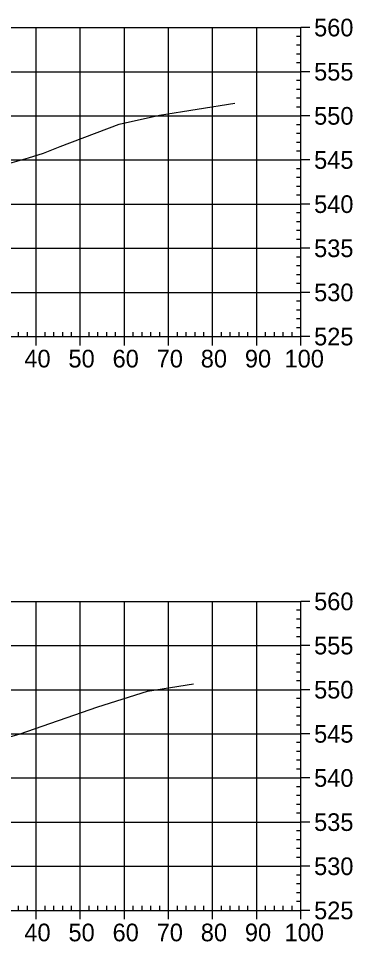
# Model space of a CAD drawing. Extents: x 704834 to 709892, y 372981 to 377533.
# Drawn here: x 708165.9 to 708241.6, y 376153.8 to 376362.9 of the extents above; entities that cross this region are included whole.
import ezdxf

# ---------------------------------------------------------------- set-up
doc = ezdxf.new("R2010")
doc.units = 0
doc.layers.add('57', color=7, linetype='Continuous')
doc.layers.add('Existing', color=7, linetype='Continuous')

msp = doc.modelspace()

# ---------------------------------------------------------------- linework, layer by layer
at = {"layer": '57'}
for p, q in [((708029.91, 376360.82), (708229.91, 376360.82)), ((708169.91, 376290.82), (708169.91, 376360.82)), ((708179.91, 376290.82), (708179.91, 376360.82)), ((708189.91, 376290.82), (708189.91, 376360.82)), ((708199.91, 376290.82), (708199.91, 376360.82)), ((708209.91, 376290.82), (708209.91, 376360.82)), ((708219.91, 376290.82), (708219.91, 376360.82)), ((708229.91, 376290.82), (708229.91, 376360.82)), ((708229.91, 376290.82), (708229.91, 376360.82)), ((708231.91, 376360.82), (708229.91, 376360.82)), ((708229.91, 376358.82), (708228.91, 376358.82)), ((708229.91, 376356.82), (708228.91, 376356.82)), ((708229.91, 376354.82), (708228.91, 376354.82)), ((708229.91, 376352.82), (708228.91, 376352.82)), ((708029.91, 376350.82), (708229.91, 376350.82)), ((708231.91, 376350.82), (708229.91, 376350.82)), ((708229.91, 376348.82), (708228.91, 376348.82)), ((708229.91, 376346.82), (708228.91, 376346.82)), ((708229.91, 376344.82), (708228.91, 376344.82)), ((708229.91, 376342.82), (708228.91, 376342.82)), ((708029.91, 376340.82), (708229.91, 376340.82)), ((708231.91, 376340.82), (708229.91, 376340.82)), ((708229.91, 376338.82), (708228.91, 376338.82)), ((708229.91, 376336.82), (708228.91, 376336.82)), ((708229.91, 376334.82), (708228.91, 376334.82)), ((708229.91, 376332.82), (708228.91, 376332.82)), ((708029.91, 376330.82), (708229.91, 376330.82)), ((708231.91, 376330.82), (708229.91, 376330.82)), ((708229.91, 376328.82), (708228.91, 376328.82)), ((708229.91, 376326.82), (708228.91, 376326.82)), ((708229.91, 376324.82), (708228.91, 376324.82)), ((708229.91, 376322.82), (708228.91, 376322.82)), ((708029.91, 376320.82), (708229.91, 376320.82)), ((708231.91, 376320.82), (708229.91, 376320.82)), ((708229.91, 376318.82), (708228.91, 376318.82)), ((708229.91, 376316.82), (708228.91, 376316.82)), ((708229.91, 376314.82), (708228.91, 376314.82)), ((708229.91, 376312.82), (708228.91, 376312.82)), ((708029.91, 376310.82), (708229.91, 376310.82)), ((708231.91, 376310.82), (708229.91, 376310.82)), ((708229.91, 376308.82), (708228.91, 376308.82)), ((708229.91, 376306.82), (708228.91, 376306.82)), ((708229.91, 376304.82), (708228.91, 376304.82)), ((708029.91, 376300.82), (708229.91, 376300.82)), ((708229.91, 376302.82), (708228.91, 376302.82)), ((708231.91, 376300.82), (708229.91, 376300.82)), ((708229.91, 376298.82), (708228.91, 376298.82)), ((708229.91, 376296.82), (708228.91, 376296.82)), ((708229.91, 376294.82), (708228.91, 376294.82)), ((708229.91, 376292.82), (708228.91, 376292.82)), ((708029.91, 376290.82), (708229.91, 376290.82)), ((708029.91, 376290.82), (708229.91, 376290.82)), ((708165.91, 376290.82), (708165.91, 376291.82)), ((708167.91, 376290.82), (708167.91, 376291.82)), ((708169.91, 376288.82), (708169.91, 376290.82)), ((708171.91, 376290.82), (708171.91, 376291.82)), ((708173.91, 376290.82), (708173.91, 376291.82)), ((708175.91, 376290.82), (708175.91, 376291.82)), ((708177.91, 376290.82), (708177.91, 376291.82)), ((708179.91, 376288.82), (708179.91, 376290.82)), ((708181.91, 376290.82), (708181.91, 376291.82)), ((708183.91, 376290.82), (708183.91, 376291.82)), ((708185.91, 376290.82), (708185.91, 376291.82)), ((708187.91, 376290.82), (708187.91, 376291.82)), ((708189.91, 376288.82), (708189.91, 376290.82)), ((708191.91, 376290.82), (708191.91, 376291.82)), ((708193.91, 376290.82), (708193.91, 376291.82)), ((708195.91, 376290.82), (708195.91, 376291.82)), ((708197.91, 376290.82), (708197.91, 376291.82)), ((708199.91, 376288.82), (708199.91, 376290.82)), ((708201.91, 376290.82), (708201.91, 376291.82)), ((708203.91, 376290.82), (708203.91, 376291.82)), ((708205.91, 376290.82), (708205.91, 376291.82)), ((708207.91, 376290.82), (708207.91, 376291.82)), ((708209.91, 376288.82), (708209.91, 376290.82)), ((708211.91, 376290.82), (708211.91, 376291.82)), ((708213.91, 376290.82), (708213.91, 376291.82)), ((708215.91, 376290.82), (708215.91, 376291.82)), ((708217.91, 376290.82), (708217.91, 376291.82)), ((708219.91, 376288.82), (708219.91, 376290.82)), ((708221.91, 376290.82), (708221.91, 376291.82)), ((708223.91, 376290.82), (708223.91, 376291.82)), ((708225.91, 376290.82), (708225.91, 376291.82)), ((708227.91, 376290.82), (708227.91, 376291.82)), ((708229.91, 376288.82), (708229.91, 376290.82)), ((708231.91, 376290.82), (708229.91, 376290.82)), ((708029.91, 376230.82), (708229.91, 376230.82)), ((708169.91, 376160.82), (708169.91, 376230.82)), ((708179.91, 376160.82), (708179.91, 376230.82)), ((708189.91, 376160.82), (708189.91, 376230.82)), ((708199.91, 376160.82), (708199.91, 376230.82)), ((708209.91, 376160.82), (708209.91, 376230.82)), ((708219.91, 376160.82), (708219.91, 376230.82)), ((708229.91, 376160.82), (708229.91, 376230.82)), ((708229.91, 376160.82), (708229.91, 376230.82)), ((708231.91, 376230.82), (708229.91, 376230.82)), ((708229.91, 376228.82), (708228.91, 376228.82)), ((708229.91, 376226.82), (708228.91, 376226.82)), ((708229.91, 376224.82), (708228.91, 376224.82)), ((708229.91, 376222.82), (708228.91, 376222.82)), ((708029.91, 376220.82), (708229.91, 376220.82)), ((708231.91, 376220.82), (708229.91, 376220.82)), ((708229.91, 376218.82), (708228.91, 376218.82)), ((708229.91, 376216.82), (708228.91, 376216.82)), ((708229.91, 376214.82), (708228.91, 376214.82)), ((708229.91, 376212.82), (708228.91, 376212.82)), ((708029.91, 376210.82), (708229.91, 376210.82)), ((708229.91, 376208.82), (708228.91, 376208.82)), ((708231.91, 376210.82), (708229.91, 376210.82)), ((708229.91, 376206.82), (708228.91, 376206.82)), ((708229.91, 376204.82), (708228.91, 376204.82)), ((708229.91, 376202.82), (708228.91, 376202.82)), ((708029.91, 376200.82), (708229.91, 376200.82)), ((708231.91, 376200.82), (708229.91, 376200.82)), ((708229.91, 376198.82), (708228.91, 376198.82)), ((708229.91, 376196.82), (708228.91, 376196.82)), ((708229.91, 376194.82), (708228.91, 376194.82)), ((708229.91, 376192.82), (708228.91, 376192.82)), ((708029.91, 376190.82), (708229.91, 376190.82)), ((708231.91, 376190.82), (708229.91, 376190.82)), ((708229.91, 376188.82), (708228.91, 376188.82)), ((708229.91, 376186.82), (708228.91, 376186.82)), ((708229.91, 376184.82), (708228.91, 376184.82)), ((708229.91, 376182.82), (708228.91, 376182.82)), ((708029.91, 376180.82), (708229.91, 376180.82)), ((708231.91, 376180.82), (708229.91, 376180.82)), ((708229.91, 376178.82), (708228.91, 376178.82)), ((708229.91, 376176.82), (708228.91, 376176.82)), ((708229.91, 376174.82), (708228.91, 376174.82)), ((708229.91, 376172.82), (708228.91, 376172.82)), ((708029.91, 376170.82), (708229.91, 376170.82)), ((708231.91, 376170.82), (708229.91, 376170.82)), ((708229.91, 376168.82), (708228.91, 376168.82)), ((708229.91, 376166.82), (708228.91, 376166.82)), ((708229.91, 376164.82), (708228.91, 376164.82)), ((708229.91, 376162.82), (708228.91, 376162.82)), ((708029.91, 376160.82), (708229.91, 376160.82)), ((708029.91, 376160.82), (708229.91, 376160.82)), ((708165.91, 376160.82), (708165.91, 376161.82)), ((708167.91, 376160.82), (708167.91, 376161.82)), ((708169.91, 376158.82), (708169.91, 376160.82)), ((708171.91, 376160.82), (708171.91, 376161.82)), ((708173.91, 376160.82), (708173.91, 376161.82)), ((708175.91, 376160.82), (708175.91, 376161.82)), ((708177.91, 376160.82), (708177.91, 376161.82)), ((708179.91, 376158.82), (708179.91, 376160.82)), ((708181.91, 376160.82), (708181.91, 376161.82)), ((708183.91, 376160.82), (708183.91, 376161.82)), ((708185.91, 376160.82), (708185.91, 376161.82)), ((708187.91, 376160.82), (708187.91, 376161.82)), ((708189.91, 376158.82), (708189.91, 376160.82)), ((708191.91, 376160.82), (708191.91, 376161.82)), ((708193.91, 376160.82), (708193.91, 376161.82)), ((708195.91, 376160.82), (708195.91, 376161.82)), ((708197.91, 376160.82), (708197.91, 376161.82)), ((708199.91, 376158.82), (708199.91, 376160.82)), ((708201.91, 376160.82), (708201.91, 376161.82)), ((708203.91, 376160.82), (708203.91, 376161.82)), ((708205.91, 376160.82), (708205.91, 376161.82)), ((708207.91, 376160.82), (708207.91, 376161.82)), ((708209.91, 376158.82), (708209.91, 376160.82)), ((708211.91, 376160.82), (708211.91, 376161.82)), ((708213.91, 376160.82), (708213.91, 376161.82)), ((708215.91, 376160.82), (708215.91, 376161.82)), ((708217.91, 376160.82), (708217.91, 376161.82)), ((708219.91, 376158.82), (708219.91, 376160.82)), ((708221.91, 376160.82), (708221.91, 376161.82)), ((708223.91, 376160.82), (708223.91, 376161.82)), ((708225.91, 376160.82), (708225.91, 376161.82)), ((708227.91, 376160.82), (708227.91, 376161.82)), ((708229.91, 376158.82), (708229.91, 376160.82)), ((708231.91, 376160.82), (708229.91, 376160.82))]:
    msp.add_line(p, q, dxfattribs=at)
at = {"layer": 'Existing'}
for points in [[(708159.62, 376328.89), (708168.15, 376331.32), (708171.53, 376332.37), (708175.35, 376333.87), (708188.7, 376338.93), (708197.84, 376340.94), (708214.91, 376343.67)], [(708160.11, 376199.07), (708166.05, 376200.74), (708183.91, 376206.91), (708195.15, 376210.45), (708205.57, 376212.12)]]:
    msp.add_lwpolyline(points, dxfattribs=at)

# ---------------------------------------------------------------- texts
at = {"layer": '57'}
for s, p in [('560', (708232.91, 376358.82)), ('555', (708232.91, 376348.82)), ('550', (708232.91, 376338.82)), ('545', (708232.91, 376328.82)), ('540', (708232.91, 376318.82)), ('535', (708232.91, 376308.82)), ('530', (708232.91, 376298.82)), ('525', (708232.91, 376288.82)), ('40', (708167.22, 376283.82)), ('50', (708177.22, 376283.82)), ('60', (708187.22, 376283.82)), ('70', (708197.22, 376283.82)), ('80', (708207.22, 376283.82)), ('90', (708217.22, 376283.82)), ('100', (708226.21, 376283.82)), ('560', (708232.91, 376228.82)), ('555', (708232.91, 376218.82)), ('550', (708232.91, 376208.82)), ('545', (708232.91, 376198.82)), ('540', (708232.91, 376188.82)), ('535', (708232.91, 376178.82)), ('530', (708232.91, 376168.82)), ('525', (708232.91, 376158.82)), ('40', (708167.22, 376153.82)), ('50', (708177.22, 376153.82)), ('60', (708187.22, 376153.82)), ('70', (708197.22, 376153.82)), ('80', (708207.22, 376153.82)), ('90', (708217.22, 376153.82)), ('100', (708226.21, 376153.82))]:
    msp.add_text(s, height=4, dxfattribs=at).set_placement(p)

doc.saveas('drawing.dxf')
